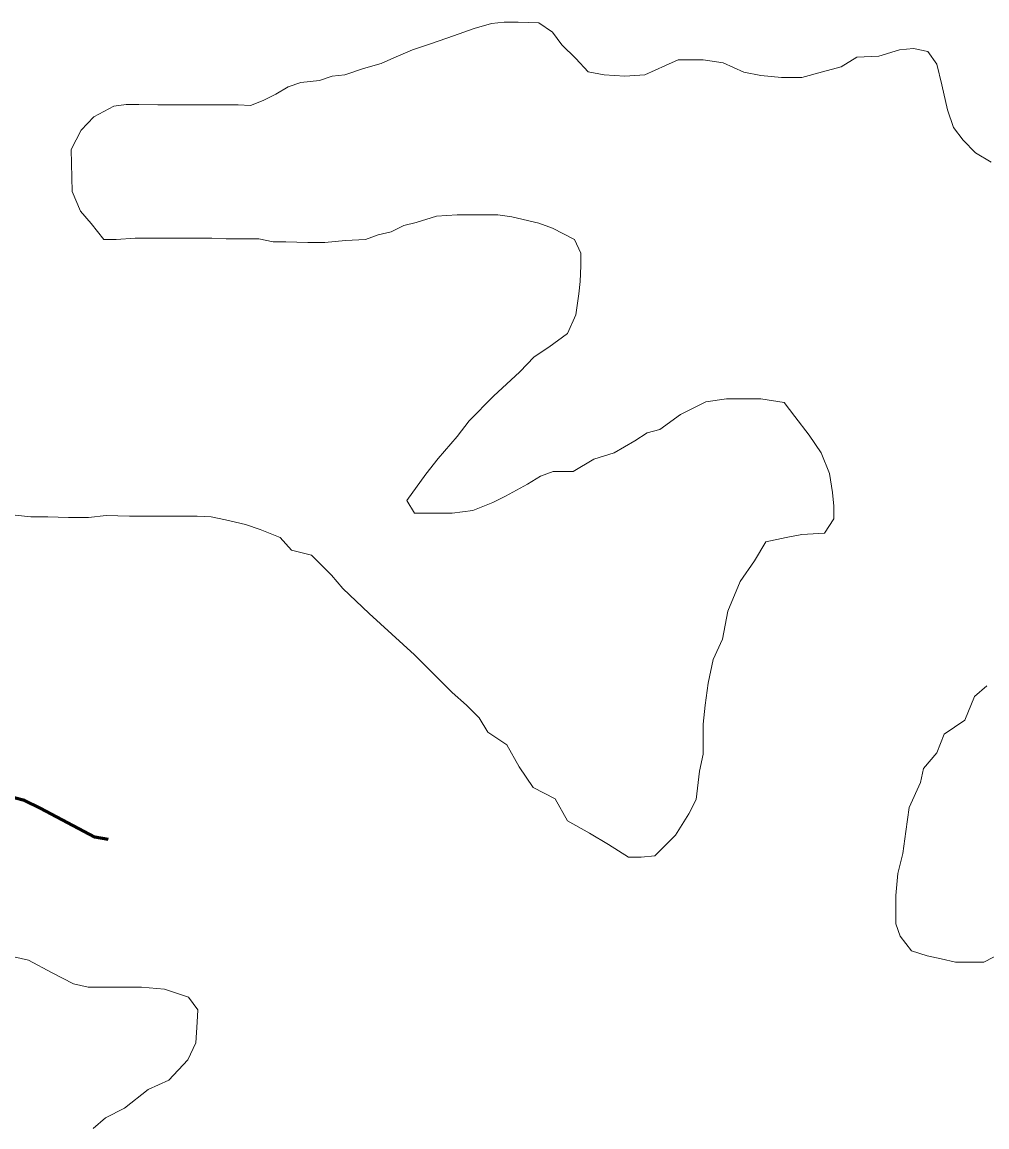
# Model space of a CAD drawing. Extents: x 553962 to 842807, y 8883888 to 9032388.
# Drawn here: x 803431.4 to 803585.1, y 9015802.3 to 9015978.3 of the extents above; entities that cross this region are included whole.
import ezdxf

# ---------------------------------------------------------------- set-up
doc = ezdxf.new("R2010")
doc.units = 0
doc.header["$LTSCALE"] = 200
doc.linetypes.add('LONG_DASH_SHORT_DASH', pattern=[9.9, 6, -1.2, 1.5, -1.2])
for name, color, linetype, lineweight in [('23', 7, 'Continuous', 13), ('25', 7, 'Continuous', 13), ('57', 7, 'Continuous', 13), ('7', 7, 'Continuous', 90)]:
    doc.layers.add(name, color=color, linetype=linetype, lineweight=lineweight)

msp = doc.modelspace()

# ---------------------------------------------------------------- linework, layer by layer
at = {"layer": '23'}
for points in [[(803527.4, 9015969.7), (803524.1, 9015969.9), (803521.6, 9015970.4), (803519.6, 9015972.5), (803517.4, 9015974.7), (803515.9, 9015976.7), (803513.7, 9015978.2), (803510.4, 9015978.3), (803508.2, 9015978.3), (803506.2, 9015978.1), (803503.4, 9015977.3), (803500.1, 9015976.1), (803496.6, 9015974.9), (803493.6, 9015973.9), (803490.6, 9015972.6), (803488.6, 9015971.7), (803485.8, 9015970.9), (803482.8, 9015969.9), (803480.8, 9015969.7), (803478.8, 9015969), (803475.8, 9015968.7), (803473.8, 9015968), (803471.8, 9015966.8), (803469.8, 9015965.8), (803467.8, 9015965), (803465.8, 9015965.1), (803463.8, 9015965.1), (803461.3, 9015965.1), (803458, 9015965.1), (803455, 9015965.1), (803453, 9015965.1), (803450, 9015965.2), (803448, 9015965.2), (803446, 9015964.9), (803442.8, 9015963.2), (803440.8, 9015961.1), (803439.2, 9015958)], [(803585.8, 9015956), (803583.3, 9015957.5), (803581.3, 9015959.5), (803579.8, 9015961.5), (803578.8, 9015964.3), (803577.9, 9015968.3), (803577.1, 9015971.6), (803575.7, 9015973.6), (803573.4, 9015974.1), (803571.2, 9015973.9), (803567.9, 9015972.9), (803564.4, 9015972.7), (803561.9, 9015971.2), (803558.9, 9015970.4), (803555.6, 9015969.5), (803552.4, 9015969.5), (803549.1, 9015969.8), (803546.4, 9015970.3), (803543.1, 9015971.8), (803539.9, 9015972.3), (803537.9, 9015972.3), (803535.9, 9015972.3), (803533.9, 9015971.4), (803530.6, 9015969.9), (803527.4, 9015969.7)], [(803439.2, 9015958), (803439.4, 9015951.3), (803440.7, 9015948.2), (803442.4, 9015946.2), (803444.4, 9015943.7), (803446.4, 9015943.7), (803449.4, 9015943.9), (803451.4, 9015943.9), (803454.9, 9015943.9), (803458.9, 9015943.9), (803461.6, 9015943.9), (803463.9, 9015943.8), (803466.1, 9015943.8), (803469.1, 9015943.8), (803471.4, 9015943.3), (803473.4, 9015943.3), (803476.9, 9015943.2), (803479.6, 9015943.2), (803482.9, 9015943.5), (803486.1, 9015943.7), (803488.1, 9015944.4), (803490.2, 9015944.9), (803492.2, 9015945.9), (803494.2, 9015946.4), (803497.4, 9015947.4), (803500.7, 9015947.6), (803502.9, 9015947.6), (803507.2, 9015947.6), (803509.4, 9015947.3), (803513.7, 9015946.3), (803515.9, 9015945.5), (803519.4, 9015943.7), (803520.4, 9015941.5), (803520.4, 9015939.5), (803520.3, 9015937), (803520.1, 9015935), (803519.6, 9015931.7), (803518.3, 9015928.7), (803515.3, 9015926.5), (803513, 9015925), (803510.7, 9015922.6), (803506.5, 9015918.7), (803502.6, 9015914.8), (803500.7, 9015912.3), (803497.7, 9015908.8), (803495.7, 9015906.3), (803492.7, 9015902.1), (803493.9, 9015900.1), (803495.9, 9015900.1), (803497.9, 9015900.1), (803499.9, 9015900.1), (803503.2, 9015900.5), (803506.4, 9015901.8), (803508.4, 9015902.8), (803511.9, 9015904.7), (803514, 9015906), (803516, 9015906.7), (803519.2, 9015906.7), (803522.5, 9015908.7), (803525.7, 9015909.7), (803529, 9015911.6), (803531, 9015912.9), (803533, 9015913.4), (803536.3, 9015915.8), (803540.3, 9015917.8), (803543.6, 9015918.3), (803546.8, 9015918.3), (803549.1, 9015918.3), (803552.8, 9015917.7), (803554.5, 9015915.5), (803556.8, 9015912.5), (803558.7, 9015909.7), (803560, 9015906.4), (803560.5, 9015903.4), (803560.7, 9015901.2), (803560.7, 9015899.2), (803559.2, 9015896.9), (803555.6, 9015896.7), (803553.1, 9015896.2), (803549.9, 9015895.5), (803548.1, 9015892.5), (803545.8, 9015889.2), (803543.8, 9015884.5), (803543, 9015880), (803541.5, 9015876.8), (803540.7, 9015873), (803540.2, 9015869.5), (803539.9, 9015866.5), (803539.9, 9015861.7), (803539.3, 9015859), (803538.8, 9015854.5), (803537.6, 9015852.2), (803535.5, 9015848.8), (803532.2, 9015845.5), (803530, 9015845.3), (803528, 9015845.3), (803524.8, 9015847.3), (803521.8, 9015849.1), (803518.3, 9015851.1), (803516.3, 9015854.6), (803512.8, 9015856.4)], [(803512.8, 9015856.4), (803510.6, 9015859.7), (803508.6, 9015863.2), (803505.6, 9015865.2), (803504.2, 9015867.5), (803502.2, 9015869.5), (803499.9, 9015871.5), (803493.9, 9015877.5), (803486.7, 9015884.1), (803482.5, 9015888.1), (803480.7, 9015890.2), (803477.5, 9015893.4), (803474.3, 9015894.2), (803472.5, 9015896.2), (803469.3, 9015897.5), (803467, 9015898.3), (803463.8, 9015899), (803461.5, 9015899.5), (803459.3, 9015899.6), (803457.3, 9015899.6), (803454.8, 9015899.6), (803451.8, 9015899.6), (803448.5, 9015899.6), (803444.8, 9015899.7), (803442, 9015899.4), (803438.8, 9015899.4), (803435.5, 9015899.5), (803432.8, 9015899.5), (803429.8, 9015899.8)], [(803587.6, 9015830.1), (803584.6, 9015828.6), (803582.1, 9015828.6), (803580.1, 9015828.6), (803577.8, 9015829.1), (803575.6, 9015829.6), (803573.1, 9015830.4), (803571.3, 9015832.7), (803570.6, 9015834.7), (803570.6, 9015836.9), (803570.6, 9015839.2), (803570.9, 9015842.7), (803571.7, 9015845.9), (803572.2, 9015849.4), (803572.7, 9015853.2), (803574.5, 9015857.2), (803575, 9015859.4), (803577.1, 9015861.9), (803578.3, 9015864.9), (803581.6, 9015867.1), (803583.1, 9015870.9), (803585.1, 9015872.6)]]:
    msp.add_lwpolyline(points, dxfattribs=at)
at = {"layer": '25'}
for points in [[(803527.4, 9015969.7), (803524.1, 9015969.9), (803521.6, 9015970.4), (803519.6, 9015972.5), (803517.4, 9015974.7), (803515.9, 9015976.7), (803513.7, 9015978.2), (803510.4, 9015978.3), (803508.2, 9015978.3), (803506.2, 9015978.1), (803503.4, 9015977.3), (803500.1, 9015976.1), (803496.6, 9015974.9), (803493.6, 9015973.9), (803490.6, 9015972.6), (803488.6, 9015971.7), (803485.8, 9015970.9), (803482.8, 9015969.9), (803480.8, 9015969.7), (803478.8, 9015969), (803475.8, 9015968.7), (803473.8, 9015968), (803471.8, 9015966.8), (803469.8, 9015965.8), (803467.8, 9015965), (803465.8, 9015965.1), (803463.8, 9015965.1), (803461.3, 9015965.1), (803458, 9015965.1), (803455, 9015965.1), (803453, 9015965.1), (803450, 9015965.2), (803448, 9015965.2), (803446, 9015964.9), (803442.8, 9015963.2), (803440.8, 9015961.1), (803439.2, 9015958)], [(803585.8, 9015956), (803583.3, 9015957.5), (803581.3, 9015959.5), (803579.8, 9015961.5), (803578.8, 9015964.3), (803577.9, 9015968.3), (803577.1, 9015971.6), (803575.7, 9015973.6), (803573.4, 9015974.1), (803571.2, 9015973.9), (803567.9, 9015972.9), (803564.4, 9015972.7), (803561.9, 9015971.2), (803558.9, 9015970.4), (803555.6, 9015969.5), (803552.4, 9015969.5), (803549.1, 9015969.8), (803546.4, 9015970.3), (803543.1, 9015971.8), (803539.9, 9015972.3), (803537.9, 9015972.3), (803535.9, 9015972.3), (803533.9, 9015971.4), (803530.6, 9015969.9), (803527.4, 9015969.7)], [(803439.2, 9015958), (803439.4, 9015951.3), (803440.7, 9015948.2), (803442.4, 9015946.2), (803444.4, 9015943.7), (803446.4, 9015943.7), (803449.4, 9015943.9), (803451.4, 9015943.9), (803454.9, 9015943.9), (803458.9, 9015943.9), (803461.6, 9015943.9), (803463.9, 9015943.8), (803466.1, 9015943.8), (803469.1, 9015943.8), (803471.4, 9015943.3), (803473.4, 9015943.3), (803476.9, 9015943.2), (803479.6, 9015943.2), (803482.9, 9015943.5), (803486.1, 9015943.7), (803488.1, 9015944.4), (803490.2, 9015944.9), (803492.2, 9015945.9), (803494.2, 9015946.4), (803497.4, 9015947.4), (803500.7, 9015947.6), (803502.9, 9015947.6), (803507.2, 9015947.6), (803509.4, 9015947.3), (803513.7, 9015946.3), (803515.9, 9015945.5), (803519.4, 9015943.7), (803520.4, 9015941.5), (803520.4, 9015939.5), (803520.3, 9015937), (803520.1, 9015935), (803519.6, 9015931.7), (803518.3, 9015928.7), (803515.3, 9015926.5), (803513, 9015925), (803510.7, 9015922.6), (803506.5, 9015918.7), (803502.6, 9015914.8), (803500.7, 9015912.3), (803497.7, 9015908.8), (803495.7, 9015906.3), (803492.7, 9015902.1), (803493.9, 9015900.1), (803495.9, 9015900.1), (803497.9, 9015900.1), (803499.9, 9015900.1), (803503.2, 9015900.5), (803506.4, 9015901.8), (803508.4, 9015902.8), (803511.9, 9015904.7), (803514, 9015906), (803516, 9015906.7), (803519.2, 9015906.7), (803522.5, 9015908.7), (803525.7, 9015909.7), (803529, 9015911.6), (803531, 9015912.9), (803533, 9015913.4), (803536.3, 9015915.8), (803540.3, 9015917.8), (803543.6, 9015918.3), (803546.8, 9015918.3), (803549.1, 9015918.3), (803552.8, 9015917.7), (803554.5, 9015915.5), (803556.8, 9015912.5), (803558.7, 9015909.7), (803560, 9015906.4), (803560.5, 9015903.4), (803560.7, 9015901.2), (803560.7, 9015899.2), (803559.2, 9015896.9), (803555.6, 9015896.7), (803553.1, 9015896.2), (803549.9, 9015895.5), (803548.1, 9015892.5), (803545.8, 9015889.2), (803543.8, 9015884.5), (803543, 9015880), (803541.5, 9015876.8), (803540.7, 9015873), (803540.2, 9015869.5), (803539.9, 9015866.5), (803539.9, 9015861.7), (803539.3, 9015859), (803538.8, 9015854.5), (803537.6, 9015852.2), (803535.5, 9015848.8), (803532.2, 9015845.5), (803530, 9015845.3), (803528, 9015845.3), (803524.8, 9015847.3), (803521.8, 9015849.1), (803518.3, 9015851.1), (803516.3, 9015854.6), (803512.8, 9015856.4)], [(803512.8, 9015856.4), (803510.6, 9015859.7), (803508.6, 9015863.2), (803505.6, 9015865.2), (803504.2, 9015867.5), (803502.2, 9015869.5), (803499.9, 9015871.5), (803493.9, 9015877.5), (803486.7, 9015884.1), (803482.5, 9015888.1), (803480.7, 9015890.2), (803477.5, 9015893.4), (803474.3, 9015894.2), (803472.5, 9015896.2), (803469.3, 9015897.5), (803467, 9015898.3), (803463.8, 9015899), (803461.5, 9015899.5), (803459.3, 9015899.6), (803457.3, 9015899.6), (803454.8, 9015899.6), (803451.8, 9015899.6), (803448.5, 9015899.6), (803444.8, 9015899.7), (803442, 9015899.4), (803438.8, 9015899.4), (803435.5, 9015899.5), (803432.8, 9015899.5), (803429.8, 9015899.8)], [(803587.6, 9015830.1), (803584.6, 9015828.6), (803582.1, 9015828.6), (803580.1, 9015828.6), (803577.8, 9015829.1), (803575.6, 9015829.6), (803573.1, 9015830.4), (803571.3, 9015832.7), (803570.6, 9015834.7), (803570.6, 9015836.9), (803570.6, 9015839.2), (803570.9, 9015842.7), (803571.7, 9015845.9), (803572.2, 9015849.4), (803572.7, 9015853.2), (803574.5, 9015857.2), (803575, 9015859.4), (803577.1, 9015861.9), (803578.3, 9015864.9), (803581.6, 9015867.1), (803583.1, 9015870.9), (803585.1, 9015872.6)], [(803428.9, 9015829.7), (803432.4, 9015828.9), (803436.2, 9015826.9), (803439.6, 9015825.1), (803441.9, 9015824.6), (803444.6, 9015824.6), (803447.1, 9015824.6), (803450.4, 9015824.6), (803454.1, 9015824.3), (803457.9, 9015823), (803459.4, 9015821), (803459.3, 9015819), (803459.1, 9015815.7), (803457.8, 9015813), (803454.8, 9015809.8), (803451.5, 9015808.3), (803447.7, 9015805.3), (803444.7, 9015803.8), (803442.7, 9015802.1)]]:
    msp.add_lwpolyline(points, dxfattribs=at)
at = {"layer": '57'}
for points in [[(803439.2, 9015958), (803440.8, 9015961.1), (803442.8, 9015963.2), (803446, 9015964.9), (803448, 9015965.2), (803450, 9015965.2), (803453, 9015965.1), (803455, 9015965.1), (803458, 9015965.1), (803461.3, 9015965.1), (803463.8, 9015965.1), (803465.8, 9015965.1), (803467.8, 9015965), (803469.8, 9015965.8), (803471.8, 9015966.8), (803473.8, 9015968), (803475.8, 9015968.7), (803478.8, 9015969), (803480.8, 9015969.7), (803482.8, 9015969.9), (803485.8, 9015970.9), (803488.6, 9015971.7), (803490.6, 9015972.6), (803493.6, 9015973.9), (803496.6, 9015974.9), (803500.1, 9015976.1), (803503.4, 9015977.3), (803506.2, 9015978.1), (803508.2, 9015978.3), (803510.4, 9015978.3), (803513.7, 9015978.2), (803515.9, 9015976.7), (803517.4, 9015974.7), (803519.6, 9015972.5), (803521.6, 9015970.4), (803524.1, 9015969.9), (803527.4, 9015969.7)], [(803527.4, 9015969.7), (803530.6, 9015969.9), (803533.9, 9015971.4), (803535.9, 9015972.3), (803537.9, 9015972.3), (803539.9, 9015972.3), (803543.1, 9015971.8), (803546.4, 9015970.3), (803549.1, 9015969.8), (803552.4, 9015969.5), (803555.6, 9015969.5), (803558.9, 9015970.4), (803561.9, 9015971.2), (803564.4, 9015972.7), (803567.9, 9015972.9), (803571.2, 9015973.9), (803573.4, 9015974.1), (803575.7, 9015973.6), (803577.1, 9015971.6), (803577.9, 9015968.3), (803578.8, 9015964.3), (803579.8, 9015961.5), (803581.3, 9015959.5), (803583.3, 9015957.5), (803585.8, 9015956)], [(803512.8, 9015856.4), (803516.3, 9015854.6), (803518.3, 9015851.1), (803521.8, 9015849.1), (803524.8, 9015847.3), (803528, 9015845.3), (803530, 9015845.3), (803532.2, 9015845.5), (803535.5, 9015848.8), (803537.6, 9015852.2), (803538.8, 9015854.5), (803539.3, 9015859), (803539.9, 9015861.7), (803539.9, 9015866.5), (803540.2, 9015869.5), (803540.7, 9015873), (803541.5, 9015876.8), (803543, 9015880), (803543.8, 9015884.5), (803545.8, 9015889.2), (803548.1, 9015892.5), (803549.9, 9015895.5), (803553.1, 9015896.2), (803555.6, 9015896.7), (803559.2, 9015896.9), (803560.7, 9015899.2), (803560.7, 9015901.2), (803560.5, 9015903.4), (803560, 9015906.4), (803558.7, 9015909.7), (803556.8, 9015912.5), (803554.5, 9015915.5), (803552.8, 9015917.7), (803549.1, 9015918.3), (803546.8, 9015918.3), (803543.6, 9015918.3), (803540.3, 9015917.8), (803536.3, 9015915.8), (803533, 9015913.4), (803531, 9015912.9), (803529, 9015911.6), (803525.7, 9015909.7), (803522.5, 9015908.7), (803519.2, 9015906.7), (803516, 9015906.7), (803514, 9015906), (803511.9, 9015904.7), (803508.4, 9015902.8), (803506.4, 9015901.8), (803503.2, 9015900.5), (803499.9, 9015900.1), (803497.9, 9015900.1), (803495.9, 9015900.1), (803493.9, 9015900.1), (803492.7, 9015902.1), (803495.7, 9015906.3), (803497.7, 9015908.8), (803500.7, 9015912.3), (803502.6, 9015914.8), (803506.5, 9015918.7), (803510.7, 9015922.6), (803513, 9015925), (803515.3, 9015926.5), (803518.3, 9015928.7), (803519.6, 9015931.7), (803520.1, 9015935), (803520.3, 9015937), (803520.4, 9015939.5), (803520.4, 9015941.5), (803519.4, 9015943.7), (803515.9, 9015945.5), (803513.7, 9015946.3), (803509.4, 9015947.3), (803507.2, 9015947.6), (803502.9, 9015947.6), (803500.7, 9015947.6), (803497.4, 9015947.4), (803494.2, 9015946.4), (803492.2, 9015945.9), (803490.2, 9015944.9), (803488.1, 9015944.4), (803486.1, 9015943.7), (803482.9, 9015943.5), (803479.6, 9015943.2), (803476.9, 9015943.2), (803473.4, 9015943.3), (803471.4, 9015943.3), (803469.1, 9015943.8), (803466.1, 9015943.8), (803463.9, 9015943.8), (803461.6, 9015943.9), (803458.9, 9015943.9), (803454.9, 9015943.9), (803451.4, 9015943.9), (803449.4, 9015943.9), (803446.4, 9015943.7), (803444.4, 9015943.7), (803442.4, 9015946.2), (803440.7, 9015948.2), (803439.4, 9015951.3), (803439.2, 9015958)], [(803429.8, 9015899.8), (803432.8, 9015899.5), (803435.5, 9015899.5), (803438.8, 9015899.4), (803442, 9015899.4), (803444.8, 9015899.7), (803448.5, 9015899.6), (803451.8, 9015899.6), (803454.8, 9015899.6), (803457.3, 9015899.6), (803459.3, 9015899.6), (803461.5, 9015899.5), (803463.8, 9015899), (803467, 9015898.3), (803469.3, 9015897.5), (803472.5, 9015896.2), (803474.3, 9015894.2), (803477.5, 9015893.4), (803480.7, 9015890.2), (803482.5, 9015888.1), (803486.7, 9015884.1), (803493.9, 9015877.5), (803499.9, 9015871.5), (803502.2, 9015869.5), (803504.2, 9015867.5), (803505.6, 9015865.2), (803508.6, 9015863.2), (803510.6, 9015859.7), (803512.8, 9015856.4)], [(803585.1, 9015872.6), (803583.1, 9015870.9), (803581.6, 9015867.1), (803578.3, 9015864.9), (803577.1, 9015861.9), (803575, 9015859.4), (803574.5, 9015857.2), (803572.7, 9015853.2), (803572.2, 9015849.4), (803571.7, 9015845.9), (803570.9, 9015842.7), (803570.6, 9015839.2), (803570.6, 9015836.9), (803570.6, 9015834.7), (803571.3, 9015832.7), (803573.1, 9015830.4), (803575.6, 9015829.6), (803577.8, 9015829.1), (803580.1, 9015828.6), (803582.1, 9015828.6), (803584.6, 9015828.6), (803587.6, 9015830.1)]]:
    msp.add_lwpolyline(points, dxfattribs=at)
at = {"layer": '7', "linetype": 'LONG_DASH_SHORT_DASH', "lineweight": 60}
msp.add_lwpolyline([(803445.1, 9015848.1), (803443, 9015848.5), (803434.3, 9015853.1), (803431.8, 9015854.3), (803425.6, 9015855.9)], dxfattribs=at)

doc.saveas('drawing.dxf')
